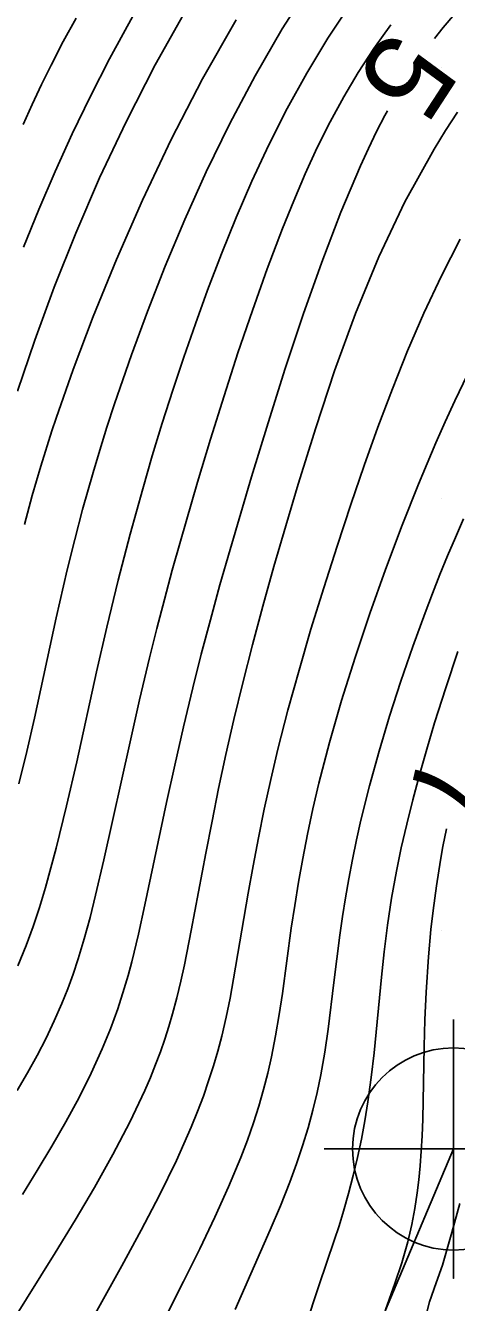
# Model space of a CAD drawing. Extents: x 2602990 to 2605851, y 618069 to 619180.
# Drawn here: x 2603680.36 to 2603690.35, y 618371.37 to 618400.98 of the extents above; entities that cross this region are included whole.
import ezdxf

# ---------------------------------------------------------------- set-up
doc = ezdxf.new("R2010")
doc.units = 0
for name, color, linetype in [('DTM Contours Major', 7, 'Continuous'), ('DTM Contours Minor', 7, 'Continuous'), ('DTM Contours Minor Text', 7, 'Continuous'), ('Exist DTM Breakline', 7, 'Continuous'), ('Exist DTM Breakline Cogo Point CELL', 7, 'Continuous'), ('Exist DTM Crownline', 7, 'Continuous'), ('Exist DTM QL2 LIDAR Elevation Point', 7, 'Continuous'), ('Exist Roads EOP', 7, 'Continuous')]:
    doc.layers.add(name, color=color, linetype=linetype)

# ---------------------------------------------------------------- blocks, each defined once
blk = doc.blocks.new('EXIST DTM BREAKLINE COGO POINT')
at = {"layer": 'Exist DTM Breakline Cogo Point CELL'}
blk.add_lwpolyline([(0, 0.06), (0, -0.06), (0, 0), (0.06, 0), (-0.06, 0)], dxfattribs=at)
blk.add_circle((0, 0), 0.04688, dxfattribs=at)

msp = doc.modelspace()

# ---------------------------------------------------------------- linework, layer by layer
at = {"layer": 'DTM Contours Major'}
for points in [[(2603680.299, 618398.681), (2603680.511, 618399.149), (2603680.727, 618399.608), (2603680.949, 618400.059), (2603681.232, 618400.607), (2603681.528, 618401.152)], [(2603683.218, 618370.259), (2603684.021, 618371.853), (2603684.397, 618372.611), (2603684.747, 618373.344), (2603685.067, 618374.05), (2603685.351, 618374.731), (2603685.504, 618375.135), (2603685.642, 618375.531), (2603685.766, 618375.92), (2603685.876, 618376.305), (2603685.974, 618376.687), (2603686.061, 618377.067), (2603686.156, 618377.554), (2603686.239, 618378.043), (2603686.312, 618378.535), (2603686.519, 618380.05), (2603686.598, 618380.577), (2603686.686, 618381.116), (2603686.785, 618381.666), (2603686.896, 618382.231), (2603687.02, 618382.811), (2603687.16, 618383.407), (2603687.405, 618384.35), (2603687.685, 618385.326), (2603687.997, 618386.327), (2603688.338, 618387.343), (2603688.703, 618388.368), (2603689.09, 618389.392), (2603689.47, 618390.345), (2603689.669, 618390.822), (2603689.874, 618391.302), (2603690.088, 618391.786), (2603690.312, 618392.275), (2603690.899, 618393.494)]]:
    msp.add_lwpolyline(points, dxfattribs=at)
at = {"layer": 'DTM Contours Minor'}
for points in [[(2603680.205, 618383.396), (2603680.388, 618384.147), (2603680.563, 618384.916), (2603681.07, 618387.244), (2603681.324, 618388.358), (2603681.497, 618389.06), (2603681.68, 618389.757), (2603681.922, 618390.616), (2603682.077, 618391.134), (2603682.243, 618391.663), (2603682.42, 618392.205), (2603682.61, 618392.764), (2603682.813, 618393.342), (2603683.183, 618394.345), (2603683.594, 618395.395), (2603684.049, 618396.48), (2603684.548, 618397.588), (2603685.092, 618398.704), (2603685.682, 618399.815), (2603686.311, 618400.9), (2603686.984, 618401.963)], [(2603680.17, 618392.501), (2603680.572, 618393.685), (2603681.021, 618394.908), (2603681.52, 618396.164), (2603682.075, 618397.447), (2603682.687, 618398.749), (2603683.361, 618400.066), (2603684.228, 618401.61)], [(2603680.178, 618379.175), (2603680.37, 618379.647), (2603680.532, 618380.088), (2603680.678, 618380.529), (2603680.818, 618380.99), (2603681.068, 618381.905), (2603681.309, 618382.883), (2603681.543, 618383.903), (2603682.006, 618385.995), (2603682.241, 618387.026), (2603682.506, 618388.119), (2603682.782, 618389.184), (2603683.073, 618390.237), (2603683.295, 618390.997), (2603683.528, 618391.759), (2603683.772, 618392.524), (2603684.027, 618393.292), (2603684.296, 618394.065), (2603684.579, 618394.842), (2603684.9, 618395.683), (2603685.241, 618396.528), (2603685.606, 618397.373), (2603685.998, 618398.215), (2603686.421, 618399.051), (2603686.878, 618399.877), (2603687.368, 618400.684), (2603687.896, 618401.477)], [(2603680.312, 618395.836), (2603680.668, 618396.715), (2603681.043, 618397.591), (2603681.44, 618398.466), (2603681.86, 618399.339), (2603682.307, 618400.21), (2603682.892, 618401.278)], [(2603689.84, 618400.675), (2603690.042, 618400.93), (2603690.309, 618401.248)], [(2603680.165, 618376.28), (2603680.401, 618376.69), (2603680.624, 618377.095), (2603680.832, 618377.497), (2603681.024, 618377.898), (2603681.201, 618378.301), (2603681.336, 618378.639), (2603681.462, 618378.983), (2603681.579, 618379.335), (2603681.719, 618379.802), (2603681.852, 618380.294), (2603681.982, 618380.814), (2603682.173, 618381.629), (2603682.78, 618384.371), (2603683, 618385.341), (2603683.232, 618386.318), (2603683.401, 618386.995), (2603683.577, 618387.67), (2603683.759, 618388.346), (2603683.948, 618389.022), (2603684.344, 618390.387), (2603684.645, 618391.385), (2603684.959, 618392.388), (2603685.283, 618393.386), (2603685.619, 618394.372), (2603685.963, 618395.335), (2603686.317, 618396.269), (2603686.576, 618396.913), (2603686.844, 618397.539), (2603687.123, 618398.149), (2603687.418, 618398.743), (2603687.734, 618399.324), (2603688.073, 618399.893), (2603688.437, 618400.447), (2603688.83, 618400.993)], [(2603680.336, 618389.412), (2603680.512, 618390.08), (2603680.709, 618390.761), (2603680.968, 618391.582), (2603681.065, 618391.874), (2603681.459, 618393), (2603681.927, 618394.235), (2603682.464, 618395.553), (2603683.068, 618396.927), (2603683.735, 618398.332), (2603684.462, 618399.74), (2603685.238, 618401.114)], [(2603679.708, 618370.385), (2603681.046, 618372.518), (2603681.507, 618373.273), (2603681.957, 618374.034), (2603682.385, 618374.796), (2603682.778, 618375.55), (2603683.126, 618376.287), (2603683.254, 618376.588), (2603683.374, 618376.885), (2603683.484, 618377.18), (2603683.586, 618377.474), (2603683.679, 618377.766), (2603683.766, 618378.059), (2603683.867, 618378.435), (2603683.958, 618378.815), (2603684.043, 618379.199), (2603684.2, 618379.99), (2603684.538, 618381.79), (2603684.681, 618382.527), (2603684.835, 618383.289), (2603685.003, 618384.075), (2603685.186, 618384.884), (2603685.392, 618385.738), (2603685.617, 618386.614), (2603685.859, 618387.513), (2603686.117, 618388.434), (2603686.391, 618389.376), (2603686.68, 618390.34), (2603687.085, 618391.647), (2603687.525, 618392.974), (2603688.009, 618394.303), (2603688.548, 618395.614), (2603689.151, 618396.891), (2603689.829, 618398.115), (2603690.097, 618398.545), (2603690.376, 618398.966)], [(2603680.285, 618373.871), (2603680.629, 618374.428), (2603680.966, 618374.99), (2603681.29, 618375.556), (2603681.597, 618376.122), (2603681.881, 618376.687), (2603682.137, 618377.248), (2603682.326, 618377.712), (2603682.495, 618378.176), (2603682.646, 618378.647), (2603682.735, 618378.953), (2603682.818, 618379.264), (2603682.975, 618379.908), (2603683.125, 618380.588), (2603683.628, 618382.964), (2603683.816, 618383.827), (2603684.017, 618384.714), (2603684.234, 618385.621), (2603684.432, 618386.405), (2603684.643, 618387.201), (2603684.866, 618388.008), (2603685.1, 618388.828), (2603685.598, 618390.513), (2603685.98, 618391.764), (2603686.379, 618393.027), (2603686.794, 618394.277), (2603687.224, 618395.492), (2603687.666, 618396.649), (2603688.121, 618397.724), (2603688.308, 618398.129), (2603688.497, 618398.519), (2603688.692, 618398.895), (2603688.751, 618399.001)], [(2603681.665, 618370.549), (2603682.59, 618372.214), (2603683.039, 618373.043), (2603683.465, 618373.86), (2603683.855, 618374.659), (2603684.2, 618375.434), (2603684.347, 618375.796), (2603684.481, 618376.152), (2603684.603, 618376.504), (2603684.714, 618376.852), (2603684.814, 618377.197), (2603684.905, 618377.541), (2603685.008, 618377.982), (2603685.1, 618378.424), (2603685.183, 618378.87), (2603685.519, 618380.861), (2603685.632, 618381.492), (2603685.756, 618382.141), (2603685.892, 618382.809), (2603686.043, 618383.496), (2603686.21, 618384.201), (2603686.442, 618385.105), (2603686.698, 618386.033), (2603686.975, 618386.979), (2603687.27, 618387.939), (2603687.581, 618388.905), (2603687.902, 618389.874), (2603688.21, 618390.773), (2603688.528, 618391.667), (2603688.863, 618392.556), (2603689.217, 618393.438), (2603689.595, 618394.312), (2603690.001, 618395.177), (2603690.434, 618396.023)], [(2603685.216, 618371.208), (2603686.032, 618373.049), (2603686.27, 618373.611), (2603686.485, 618374.155), (2603686.641, 618374.582), (2603686.782, 618375.001), (2603686.907, 618375.415), (2603687.018, 618375.825), (2603687.116, 618376.234), (2603687.202, 618376.644), (2603687.295, 618377.172), (2603687.374, 618377.704), (2603687.509, 618378.785), (2603687.646, 618379.887), (2603687.707, 618380.318), (2603687.776, 618380.754), (2603687.852, 618381.195), (2603687.937, 618381.641), (2603688.03, 618382.094), (2603688.134, 618382.555), (2603688.331, 618383.346), (2603688.555, 618384.153), (2603688.8, 618384.966), (2603689.063, 618385.777), (2603689.339, 618386.578), (2603689.624, 618387.362), (2603689.794, 618387.808), (2603689.967, 618388.247), (2603690.144, 618388.681), (2603690.326, 618389.11), (2603690.516, 618389.538)], [(2603686.844, 618370.798), (2603687.168, 618371.779), (2603687.517, 618372.808), (2603687.627, 618373.148), (2603687.731, 618373.489), (2603687.849, 618373.898), (2603687.957, 618374.311), (2603688.056, 618374.729), (2603688.146, 618375.152), (2603688.227, 618375.581), (2603688.297, 618376.017), (2603688.374, 618376.584), (2603688.439, 618377.16), (2603688.609, 618378.914), (2603688.672, 618379.498), (2603688.751, 618380.12), (2603688.846, 618380.743), (2603688.958, 618381.372), (2603689.069, 618381.911), (2603689.195, 618382.462), (2603689.335, 618383.025), (2603689.49, 618383.603), (2603689.659, 618384.197), (2603689.843, 618384.809), (2603690.1, 618385.623), (2603690.384, 618386.465)], [(2603688.704, 618371.195), (2603688.92, 618371.806), (2603689.079, 618372.289), (2603689.22, 618372.773), (2603689.318, 618373.178), (2603689.387, 618373.544), (2603689.44, 618373.908), (2603689.476, 618374.212), (2603689.507, 618374.533), (2603689.532, 618374.874), (2603689.552, 618375.235), (2603689.567, 618375.619), (2603689.602, 618377.3), (2603689.618, 618377.921), (2603689.645, 618378.563), (2603689.697, 618379.381), (2603689.756, 618380.019), (2603689.807, 618380.459), (2603689.885, 618381.03), (2603689.981, 618381.627), (2603690.036, 618381.938), (2603690.121, 618382.353)], [(2603689.585, 618370.842), (2603689.724, 618371.386), (2603689.882, 618371.824), (2603690.022, 618372.236), (2603690.245, 618372.99), (2603690.428, 618373.662)]]:
    msp.add_lwpolyline(points, dxfattribs=at)
at = {"layer": 'Exist DTM Breakline'}
msp.add_line((2603677.451, 618344.609), (2603690.284, 618374.927), dxfattribs=at)
at = {"layer": 'Exist DTM Crownline'}
msp.add_spline([(2603233.488, 618380.754), (2603285.185, 618400.095), (2603335.457, 618418.629), (2603390.812, 618439.069), (2603440.087, 618457.325), (2603493.996, 618477.231), (2603542.655, 618495.301), (2603600.808, 618516.867), (2603653.659, 618536.362), (2603706.222, 618555.742), (2603764.811, 618577.593), (2603823.52, 618599.847), (2603878.564, 618620.56), (2603937.951, 618643.078), (2603997.369, 618665.789), (2604036.209, 618680.665), (2604055.311, 618688.017)], degree=3, dxfattribs=at)
at = {"layer": 'Exist DTM QL2 LIDAR Elevation Point'}
for p, q in [((2603690, 618400), (2603690, 618400)), ((2603690, 618390), (2603690, 618390)), ((2603690, 618380), (2603690, 618380))]:
    msp.add_line(p, q, dxfattribs=at)
at = {"layer": 'Exist Roads EOP'}
for points in [[(2603230.17, 618389.98), (2603282.929, 618409.597), (2603332.773, 618427.868), (2603388.167, 618448.413), (2603437.203, 618466.721), (2603490.778, 618486.527), (2603539.039, 618504.558), (2603597.451, 618526.156), (2603651.053, 618545.972), (2603705.208, 618566.084), (2603762.02, 618587.183), (2603820.334, 618609.162), (2603876.341, 618629.99), (2603934.909, 618652.28), (2603996.409, 618675.568), (2604033.216, 618689.957), (2604052.01, 618697.199)], [(2604034.633, 618668.486), (2603984.89, 618650.123), (2603936.767, 618631.654), (2603888.195, 618613.335), (2603837.766, 618594.258), (2603782.918, 618573.705), (2603731.939, 618554.39), (2603671.126, 618532.171), (2603621.822, 618514.106), (2603561.545, 618491.877), (2603506.421, 618471.293), (2603452.163, 618451.33), (2603398.364, 618431.316), (2603341.431, 618410.355), (2603281.65, 618388.199), (2603223.033, 618366.475), (2603185.717, 618352.612)]]:
    msp.add_spline(points, degree=3, dxfattribs=at)

# ---------------------------------------------------------------- block references
at = {"layer": 'Exist DTM Breakline Cogo Point CELL', "xscale": 50, "yscale": 50}
msp.add_blockref('EXIST DTM BREAKLINE COGO POINT', (2603690.284, 618374.927), dxfattribs=at)

# ---------------------------------------------------------------- texts
at = {"layer": 'DTM Contours Minor Text'}
for s, rotation, p in [('5', 236.9433, (2603688.78, 618400.953)), ('7', 257.0836, (2603689.5, 618384.191))]:
    msp.add_text(s, height=2, rotation=rotation, dxfattribs=at).set_placement(p)

doc.saveas('drawing.dxf')
